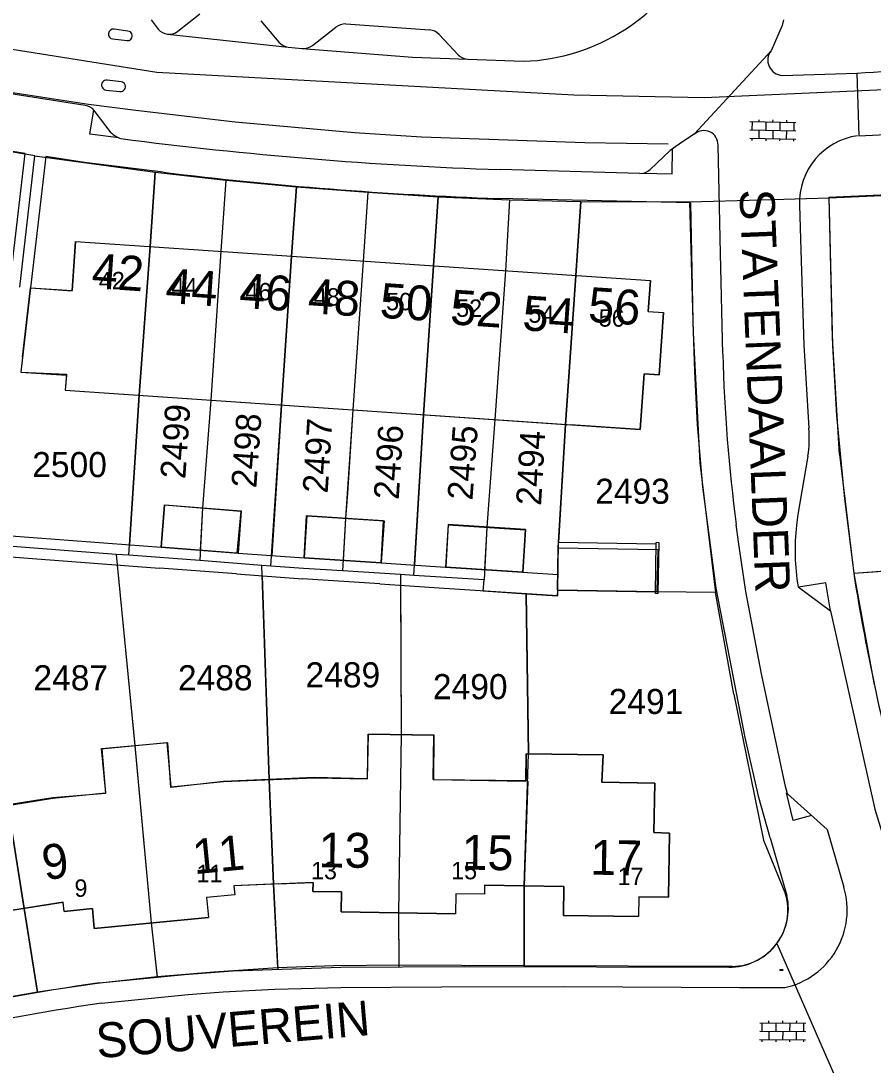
# Model space of a CAD drawing. Extents: x 148816 to 151297, y 399515 to 402500.
# Drawn here: x 150598.6 to 150659.7, y 401381.8 to 401456.8 of the extents above; entities that cross this region are included whole.
import ezdxf

# ---------------------------------------------------------------- set-up
doc = ezdxf.new("R2010")
doc.units = 0
for name, color, linetype in [('B01 Hoofdgebouw  [T] Norm', 7, 'Continuous'), ('B01 hoofgebouw', 7, 'Continuous'), ('B02 Bijgebouw  [T] Norm', 7, 'Continuous'), ('B07 Tussenmuur  [T] Norm', 7, 'Continuous'), ('G01 perceelsgrens', 7, 'Continuous'), ('S02 Open verharding  Norm', 7, 'Continuous'), ('T04 Haag heg  [D] Gem', 7, 'Continuous'), ('V00 Kant verharding algemeen  [T] Norm', 7, 'Continuous'), ('V00 Kant verharding algemeen secundair  [T] Norm', 7, 'Continuous'), ('Z01 perceelnummer', 7, 'Continuous'), ('Z02 huisnummer', 7, 'Continuous'), ('Z02 Huisnummer  [Tekst] Norm', 7, 'Continuous'), ('Z06 straatnaam', 7, 'Continuous')]:
    doc.layers.add(name, color=color, linetype=linetype)

msp = doc.modelspace()

# ---------------------------------------------------------------- linework, layer by layer
at = {"layer": 'B01 Hoofdgebouw  [T] Norm'}
for p, q in [((150602.494, 401440.934), (150602.251, 401437.4)), ((150602.494, 401440.934), (150643.71, 401438.122)), ((150599.268, 401437.605), (150598.574, 401431.564)), ((150599.268, 401437.605), (150602.251, 401437.4)), ((150643.559, 401435.904), (150643.71, 401438.122)), ((150643.557, 401435.904), (150644.647, 401435.831)), ((150598.574, 401431.564), (150601.828, 401431.401)), ((150601.828, 401431.401), (150601.75, 401430.254)), ((150601.75, 401430.254), (150642.977, 401427.439)), ((150614.369, 401421.608), (150614.14, 401418.577)), ((150619.082, 401421.254), (150618.887, 401418.221)), ((150619.082, 401421.254), (150624.61, 401420.897)), ((150624.61, 401420.897), (150624.415, 401417.864)), ((150629.213, 401420.591), (150629.014, 401417.558)), ((150629.213, 401420.591), (150634.739, 401420.228)), ((150634.739, 401420.228), (150634.54, 401417.195)), ((150637.105, 401419.324), (150637.049, 401415.892)), ((150644.127, 401419.209), (150637.105, 401419.324)), ((150644.069, 401415.661), (150644.129, 401419.319)), ((150644.34, 401419.318), (150644.129, 401419.319)), ((150644.28, 401415.66), (150644.34, 401419.318)), ((150618.887, 401418.221), (150624.415, 401417.864)), ((150629.014, 401417.558), (150634.54, 401417.195)), ((150644.071, 401415.777), (150637.049, 401415.892)), ((150644.28, 401415.66), (150644.069, 401415.661)), ((150623.421, 401402.382), (150623.472, 401405.582)), ((150623.472, 401405.582), (150628.191, 401405.507)), ((150628.142, 401402.315), (150628.193, 401405.507)), ((150604.322, 401404.543), (150604.637, 401401.364)), ((150604.325, 401404.533), (150609.039, 401404.987)), ((150634.782, 401402.215), (150634.809, 401404.175)), ((150613.108, 401402.175), (150619.621, 401402.443)), ((150619.621, 401402.443), (150623.421, 401402.382)), ((150628.142, 401402.315), (150634.782, 401402.215)), ((150594.434, 401399.96), (150600.856, 401400.989)), ((150600.856, 401400.989), (150604.637, 401401.364)), ((150617.009, 401394.838), (150613.85, 401394.699)), ((150613.85, 401394.699), (150613.913, 401394.052)), ((150631.825, 401394.738), (150631.814, 401394.088)), ((150631.825, 401394.738), (150637.51, 401394.655)), ((150613.913, 401394.052), (150611.873, 401393.854)), ((150629.764, 401394.122), (150629.74, 401392.692)), ((150631.814, 401394.088), (150629.764, 401394.122)), ((150595.997, 401392.646), (150601.591, 401393.514)), ((150601.587, 401393.51), (150601.652, 401392.872)), ((150611.873, 401393.854), (150612.011, 401392.431)), ((150642.886, 401393.918), (150642.862, 401392.487)), ((150642.886, 401393.918), (150645.005, 401393.884))]:
    msp.add_line(p, q, dxfattribs=at)
for points in [[(150642.977, 401427.439), (150643.254, 401431.431), (150644.348, 401431.349), (150644.647, 401435.831)], [(150608.859, 401422.025), (150608.617, 401418.995), (150614.14, 401418.577)], [(150608.859, 401422.025), (150614.369, 401421.608)], [(150609.038, 401404.988), (150609.333, 401401.811), (150613.108, 401402.175)], [(150645.005, 401393.884), (150645.079, 401398.484), (150643.964, 401398.512), (150644.026, 401402.067), (150640.222, 401402.126), (150640.327, 401404.099), (150634.809, 401404.175)], [(150617.009, 401394.838), (150619.518, 401394.942), (150619.507, 401394.287), (150621.557, 401394.259), (150621.531, 401392.829), (150629.74, 401392.692)], [(150637.51, 401394.655), (150637.48, 401392.577), (150642.862, 401392.487)], [(150601.661, 401392.865), (150603.696, 401393.063), (150603.835, 401391.641), (150612.011, 401392.431)]]:
    msp.add_lwpolyline(points, dxfattribs=at)
at = {"layer": 'B01 hoofgebouw'}
for points in [[(150598.692, 401432.632), (150599.262, 401437.599), (150602.253, 401437.395), (150602.494, 401440.934), (150643.71, 401438.122), (150643.557, 401435.904), (150644.647, 401435.831), (150644.348, 401431.349), (150643.254, 401431.431), (150642.977, 401427.439), (150637.989, 401427.785)], [(150598.692, 401432.632), (150598.573, 401431.557)], [(150598.573, 401431.557), (150601.829, 401431.332), (150601.755, 401430.255), (150622.379, 401428.841)], [(150622.379, 401428.841), (150637.989, 401427.785)], [(150608.866, 401422.036), (150614.33, 401421.59), (150614.06, 401418.572), (150608.624, 401419.006), (150608.866, 401422.036)], [(150618.888, 401418.233), (150619.054, 401421.268)], [(150619.054, 401421.268), (150624.552, 401420.912), (150624.377, 401417.88), (150618.888, 401418.233)], [(150634.763, 401420.252), (150629.213, 401420.611), (150629.047, 401417.579), (150634.556, 401417.224)], [(150634.763, 401420.252), (150634.556, 401417.224)], [(150644.174, 401415.796), (150637.044, 401415.899), (150637.096, 401418.942), (150644.24, 401418.833)], [(150644.24, 401418.833), (150644.174, 401415.796)], [(150628.208, 401405.497), (150623.466, 401405.584), (150623.405, 401402.375), (150619.616, 401402.477), (150613.11, 401402.177), (150609.333, 401401.759), (150609.098, 401404.96), (150604.379, 401404.533), (150604.633, 401401.333), (150600.857, 401401.003), (150594.425, 401400.015)], [(150634.814, 401404.175), (150634.792, 401402.231), (150628.172, 401402.307), (150628.208, 401405.497)], [(150634.814, 401404.175), (150640.327, 401404.099), (150640.222, 401402.126), (150644.026, 401402.067), (150643.964, 401398.512), (150645.079, 401398.484), (150645.005, 401393.884), (150642.886, 401393.918), (150642.862, 401392.487), (150637.48, 401392.577), (150637.51, 401394.655), (150631.825, 401394.738), (150631.814, 401394.088), (150629.764, 401394.122), (150629.74, 401392.692), (150621.531, 401392.829), (150621.557, 401394.259), (150619.507, 401394.287), (150619.518, 401394.942), (150613.85, 401394.699), (150613.913, 401394.052), (150611.873, 401393.854), (150612.011, 401392.431), (150603.835, 401391.641), (150603.696, 401393.063), (150601.661, 401392.865), (150601.591, 401393.514), (150595.997, 401392.646)]]:
    msp.add_lwpolyline(points, dxfattribs=at)
at = {"layer": 'B02 Bijgebouw  [T] Norm'}
for p, q in [((150611.597, 401421.818), (150611.433, 401418.782)), ((150621.857, 401421.075), (150621.668, 401418.041)), ((150631.976, 401420.41), (150631.818, 401417.374))]:
    msp.add_line(p, q, dxfattribs=at)
at = {"layer": 'B07 Tussenmuur  [T] Norm'}
for p, q in [((150607.829, 401440.57), (150607.059, 401429.892)), ((150612.915, 401440.223), (150612.183, 401429.542)), ((150617.971, 401439.878), (150617.257, 401429.195)), ((150623.117, 401439.527), (150622.371, 401428.846)), ((150628.163, 401439.183), (150627.445, 401428.5)), ((150633.319, 401438.831), (150632.559, 401428.15)), ((150638.355, 401438.487), (150637.624, 401427.805)), ((150625.836, 401405.544), (150625.636, 401392.76)), ((150606.737, 401404.765), (150607.92, 401392.036)), ((150616.368, 401402.309), (150616.681, 401394.82)), ((150634.912, 401402.213), (150634.66, 401394.697)), ((150597.642, 401400.474), (150598.794, 401393.08))]:
    msp.add_line(p, q, dxfattribs=at)
at = {"layer": 'G01 perceelsgrens'}
for points in [[(150494.935, 401472.445), (150504.794, 401474.445), (150514.556, 401474.445), (150521.471, 401474.242), (150527.98, 401473.021), (150534.895, 401471.598), (150541.81, 401469.564), (150549.742, 401466.513), (150557.064, 401463.665), (150563.369, 401461.835), (150570.488, 401460.004), (150579.64, 401457.971), (150588.386, 401456.343), (150597.945, 401454.716), (150608.318, 401453.089), (150638.216, 401451.462), (150647.572, 401451.259), (150651.338, 401451.426)], [(150651.338, 401451.426), (150665.877, 401452.072), (150681.822, 401453.821), (150690.772, 401455.245), (150692.602, 401455.652), (150696.466, 401454.228), (150705.009, 401455.449), (150710.391, 401456.465)], [(150599.564, 401447.07), (150591.043, 401448.487)], [(150598.502, 401437.645), (150599.564, 401447.07)], [(150599.564, 401447.07), (150608.204, 401445.909)], [(150606.321, 401418.412), (150607.059, 401429.893), (150607.829, 401440.57), (150608.204, 401445.909)], [(150608.204, 401445.909), (150613.257, 401445.317)], [(150613.257, 401445.317), (150612.915, 401440.223), (150612.183, 401429.543), (150611.597, 401421.813)], [(150613.257, 401445.317), (150618.342, 401444.855)], [(150656.52, 401444.058), (150664.595, 401444.409), (150672.277, 401445.205)], [(150616.504, 401417.641), (150617.257, 401429.196), (150617.971, 401439.878), (150618.342, 401444.855)], [(150618.342, 401444.855), (150623.45, 401444.474)], [(150623.45, 401444.474), (150623.117, 401439.527), (150622.371, 401428.847), (150621.983, 401422.872)], [(150623.45, 401444.474), (150628.485, 401444.139)], [(150626.75, 401416.967), (150627.445, 401428.5), (150628.163, 401439.183), (150628.485, 401444.139)], [(150628.485, 401444.139), (150633.603, 401443.925)], [(150633.603, 401443.925), (150633.319, 401438.831), (150632.559, 401428.151), (150631.977, 401420.432)], [(150633.603, 401443.925), (150638.727, 401443.808)], [(150637.044, 401415.899), (150637.096, 401418.942), (150637.624, 401427.805), (150638.355, 401438.487), (150638.727, 401443.808)], [(150638.727, 401443.808), (150646.51, 401443.766)], [(150646.51, 401443.766), (150651.657, 401443.916)], [(150646.51, 401443.766), (150646.778, 401434.379), (150647.255, 401425.048), (150648.379, 401415.74)], [(150651.657, 401443.916), (150656.52, 401444.058)], [(150657.269, 401425.651), (150656.772, 401434.004), (150656.52, 401444.058)], [(150657.269, 401425.651), (150658.303, 401417.097)], [(150621.983, 401422.872), (150621.858, 401421.087)], [(150611.597, 401421.813), (150611.392, 401418.028)], [(150621.858, 401421.087), (150621.621, 401417.29)], [(150631.977, 401420.432), (150631.78, 401416.65)], [(150599.767, 401387.055), (150598.794, 401393.08), (150597.637, 401400.508), (150594.734, 401419.29)], [(150605.404, 401418.481), (150596.401, 401419.163)], [(150606.321, 401418.412), (150605.404, 401418.481)], [(150605.404, 401418.481), (150606.739, 401404.747), (150607.92, 401392.036), (150608.35, 401388.171)], [(150611.392, 401418.028), (150606.321, 401418.412)], [(150615.837, 401417.692), (150611.392, 401418.028)], [(150674.97, 401418.349), (150658.303, 401417.097)], [(150616.504, 401417.641), (150615.837, 401417.692)], [(150616.999, 401388.823), (150616.681, 401394.82), (150616.367, 401402.327), (150615.837, 401417.692)], [(150618.846, 401417.464), (150616.504, 401417.641)], [(150621.621, 401417.29), (150618.846, 401417.464)], [(150625.792, 401417.027), (150621.621, 401417.29)], [(150625.792, 401417.027), (150625.836, 401405.541), (150625.636, 401392.76), (150625.68, 401388.994)], [(150626.75, 401416.967), (150625.792, 401417.027)], [(150631.78, 401416.65), (150626.75, 401416.967)], [(150634.812, 401415.621), (150631.729, 401415.832), (150631.78, 401416.65)], [(150658.303, 401417.097), (150659.77, 401409.124)], [(150637.044, 401415.899), (150637.037, 401415.469), (150634.812, 401415.621)], [(150648.379, 401415.74), (150644.174, 401415.796), (150637.044, 401415.899)], [(150649.687, 401408.458), (150648.379, 401415.74)], [(150634.653, 401388.966), (150634.66, 401394.697), (150634.978, 401404.173), (150634.812, 401415.621)], [(150649.687, 401408.458), (150651.828, 401397.968), (150653.407, 401394.108)], [(150652.785, 401390.565), (150657.005, 401380.87)], [(150616.999, 401388.823), (150612.399, 401388.509), (150608.35, 401388.171)], [(150625.68, 401388.994), (150621.017, 401388.965), (150616.999, 401388.823)], [(150634.653, 401388.966), (150625.68, 401388.994)], [(150649.582, 401388.916), (150634.653, 401388.966)], [(150608.35, 401388.171), (150604.05, 401387.686), (150599.767, 401387.055)], [(150599.767, 401387.055), (150595.531, 401386.325)]]:
    msp.add_lwpolyline(points, dxfattribs=at)
for centre, radius, start, end in [((150649.524, 401392.964), 4.049, 323.6668, 16.41874), ((150649.526, 401392.96), 4.044, 270.79086, 323.69066)]:
    msp.add_arc(centre, radius, start, end, dxfattribs=at)
at = {"layer": 'S02 Open verharding  Norm'}
for p, q in [((150650.852, 401449.529), (150654.151, 401449.476)), ((150651.001, 401449.527), (150650.992, 401448.927)), ((150651.501, 401449.519), (150651.504, 401449.669)), ((150652.001, 401449.511), (150651.992, 401448.911)), ((150652.501, 401449.503), (150652.504, 401449.653)), ((150653.001, 401449.495), (150652.991, 401448.895)), ((150653.501, 401449.487), (150653.504, 401449.636)), ((150654.001, 401449.478), (150653.991, 401448.878)), ((150650.842, 401448.93), (150654.141, 401448.876)), ((150651.492, 401448.919), (150651.482, 401448.319)), ((150652.492, 401448.903), (150652.482, 401448.303)), ((150653.482, 401448.287), (150653.491, 401448.887)), ((150650.832, 401448.33), (150654.132, 401448.276)), ((150650.982, 401448.327), (150650.98, 401448.177)), ((150651.982, 401448.311), (150651.979, 401448.161)), ((150652.982, 401448.295), (150652.979, 401448.145)), ((150653.982, 401448.279), (150653.979, 401448.129)), ((150652.999, 401388.695), (150653.229, 401388.694)), ((150653.013, 401388.635), (150653.014, 401388.695)), ((150653.064, 401388.71), (150653.064, 401388.695)), ((150653.114, 401388.695), (150653.113, 401388.635)), ((150653.164, 401388.71), (150653.164, 401388.695)), ((150653.213, 401388.634), (150653.214, 401388.694)), ((150652.998, 401388.635), (150653.228, 401388.634)), ((150653.063, 401388.635), (150653.063, 401388.62)), ((150653.163, 401388.635), (150653.163, 401388.62)), ((150652.2, 401384.856), (150652.201, 401385.006)), ((150653.2, 401384.852), (150653.201, 401385.002)), ((150654.2, 401384.849), (150654.201, 401384.999)), ((150651.548, 401384.259), (150654.848, 401384.246)), ((150651.55, 401384.859), (150654.85, 401384.846)), ((150651.7, 401384.858), (150651.698, 401384.258)), ((150652.198, 401384.256), (150652.196, 401383.656)), ((150652.7, 401384.854), (150652.698, 401384.254)), ((150653.198, 401384.252), (150653.196, 401383.652)), ((150653.7, 401384.851), (150653.698, 401384.251)), ((150654.196, 401383.649), (150654.198, 401384.249)), ((150654.7, 401384.847), (150654.698, 401384.247)), ((150651.546, 401383.659), (150654.846, 401383.646)), ((150651.696, 401383.658), (150651.695, 401383.508)), ((150652.696, 401383.654), (150652.695, 401383.504)), ((150653.696, 401383.651), (150653.695, 401383.501)), ((150654.696, 401383.647), (150654.695, 401383.497))]:
    msp.add_line(p, q, dxfattribs=at)
at = {"layer": 'T04 Haag heg  [D] Gem'}
for p, q in [((150608.204, 401445.909), (150607.829, 401440.57)), ((150613.257, 401445.317), (150612.915, 401440.223)), ((150618.342, 401444.855), (150617.971, 401439.878)), ((150623.45, 401444.474), (150623.117, 401439.527)), ((150628.485, 401444.139), (150628.163, 401439.183)), ((150633.603, 401443.925), (150633.319, 401438.831)), ((150638.727, 401443.808), (150638.355, 401438.487)), ((150607.059, 401429.892), (150606.369, 401419.166)), ((150612.183, 401429.542), (150611.597, 401421.813)), ((150617.257, 401429.195), (150616.553, 401418.396)), ((150622.371, 401428.846), (150621.858, 401421.087)), ((150627.445, 401428.5), (150626.795, 401417.706)), ((150632.559, 401428.15), (150631.977, 401420.432)), ((150637.624, 401427.805), (150637.119, 401419.324)), ((150674.97, 401418.349), (150658.303, 401417.097)), ((150605.477, 401417.729), (150606.737, 401404.765)), ((150615.863, 401416.943), (150616.368, 401402.309)), ((150625.795, 401416.269), (150625.836, 401405.544)), ((150634.811, 401415.672), (150634.978, 401404.173)), ((150616.681, 401394.82), (150617.005, 401388.703)), ((150634.66, 401394.697), (150634.653, 401388.905)), ((150598.794, 401393.08), (150599.77, 401387.036)), ((150625.636, 401392.76), (150625.681, 401388.887)), ((150607.92, 401392.036), (150608.352, 401388.15))]:
    msp.add_line(p, q, dxfattribs=at)
at = {"layer": 'V00 Kant verharding algemeen  [T] Norm'}
for p, q in [((150652.363, 401454.614), (150646.878, 401448.641)), ((150658.519, 401453.01), (150658.651, 401448.516)), ((150597.227, 401419.86), (150608.617, 401418.995)), ((150584.331, 401419.334), (150608.503, 401417.499)), ((150614.14, 401418.577), (150618.887, 401418.221)), ((150614.027, 401417.081), (150608.503, 401417.499)), ((150624.415, 401417.864), (150629.014, 401417.558)), ((150634.54, 401417.195), (150637.068, 401417.027)), ((150614.027, 401417.081), (150618.774, 401416.725)), ((150624.315, 401416.367), (150618.774, 401416.725)), ((150624.315, 401416.367), (150628.914, 401416.061)), ((150628.914, 401416.061), (150637.043, 401415.525)), ((150637.049, 401415.892), (150637.043, 401415.525)), ((150656.379, 401398.735), (150653.548, 401401.297)), ((150656.379, 401398.735), (150657.588, 401394.598)), ((150652.297, 401398.144), (150653.506, 401394.007))]:
    msp.add_line(p, q, dxfattribs=at)
for points in [[(150609.825, 401456.01), (150611.396, 401457.256)], [(150606.249, 401456.027), (150605.247, 401456.164)], [(150607.92, 401456.823), (150608.416, 401456.171)], [(150615.785, 401456.757), (150617.072, 401455.234)], [(150619.473, 401454.985), (150621.147, 401456.312)], [(150621.876, 401456.534), (150627.871, 401456.106)], [(150653.264, 401456.841), (150653.166, 401456.428), (150652.363, 401454.614)], [(150605.159, 401455.458), (150606.159, 401455.341)], [(150628.558, 401455.773), (150629.933, 401454.319)], [(150617.738, 401454.875), (150618.734, 401454.777)], [(150630.625, 401454.002), (150634.62, 401453.856)], [(150598.865, 401447.252), (150596.117, 401447.668), (150585.681, 401449.539), (150575.905, 401451.216), (150568.337, 401452.406), (150560.729, 401453.424)], [(150605.756, 401452.381), (150604.758, 401452.506)], [(150653.156, 401452.838), (150658.519, 401453.01)], [(150603.182, 401450.693), (150596.912, 401451.66)], [(150604.682, 401451.795), (150605.671, 401451.691)], [(150605.583, 401448.375), (150603.524, 401448.632), (150603.794, 401450.364)], [(150605.038, 401448.732), (150603.826, 401450.323)], [(150656.508, 401444.107), (150663.388, 401444.415), (150670.309, 401445.047), (150675.334, 401445.574), (150686.82, 401446.976), (150692.864, 401447.834), (150707.314, 401450.291)], [(150646.878, 401448.641), (150645.767, 401447.913), (150645.135, 401447.466), (150643.684, 401446.088)], [(150597.773, 401437.775), (150598.865, 401447.252)], [(150643.075, 401445.819), (150645.28, 401445.775), (150645.305, 401447.586)], [(150648.903, 401432.834), (150648.735, 401440.059), (150648.564, 401447.843)], [(150600.353, 401447.027), (150599.248, 401437.606)], [(150608.77, 401445.901), (150603.135, 401446.606), (150600.353, 401447.027)], [(150642.965, 401445.818), (150632.933, 401446.085)], [(150652.297, 401398.144), (150651.49, 401401.026), (150650.507, 401405.347), (150648.423, 401416.046), (150647.46, 401423.335), (150647.095, 401427.798), (150646.901, 401431.609), (150646.772, 401435.213), (150646.606, 401443.707), (150632.798, 401444.016)], [(150654.41, 401443.529), (150654.509, 401440.309), (150654.711, 401433.525), (150655.066, 401427.534)], [(150656.508, 401444.107), (150656.779, 401433.454), (150657.065, 401428.443), (150657.62, 401422.465), (150658.327, 401416.908)], [(150655.011, 401425.527), (150654.287, 401421.34), (150654.181, 401420.574)], [(150653.548, 401401.297), (150653.395, 401401.821), (150651.684, 401409.919), (150650.544, 401415.818), (150650.032, 401419.386), (150649.873, 401420.617)], [(150656.629, 401414.425), (150656.3, 401416.439), (150654.325, 401416.135)], [(150654.299, 401416.154), (150656.636, 401414.42), (150659.815, 401400.198), (150661.664, 401394.154), (150663.068, 401390.083), (150663.118, 401389.861)], [(150655.274, 401399.735), (150653.941, 401399.38), (150653.467, 401401.37)], [(150604.196, 401387.735), (150610.308, 401388.346), (150613.769, 401388.589), (150621.507, 401388.861), (150630.384, 401388.917), (150649.331, 401388.863)], [(150604.354, 401386.282), (150610.555, 401386.905), (150613.084, 401387.088), (150616.77, 401387.286), (150621.517, 401387.397), (150628.752, 401387.458), (150637.541, 401387.472), (150650.094, 401387.402), (150653.359, 401387.394)]]:
    msp.add_lwpolyline(points, dxfattribs=at)
for centre, radius, start, end in [((150634.102, 401468.213), 14.366, 272.06817, 333.30961), ((150605.205, 401455.811), 0.356, 83.14966, 262.64026), ((150609.205, 401456.828), 1.026, 219.77556, 307.18713), ((150621.885, 401455.197), 1.337, 90.38281, 123.49098), ((150606.214, 401455.683), 0.346, 260.91218, 84.13932), ((150627.829, 401455.145), 0.962, 40.75693, 87.52263), ((150617.929, 401456.026), 1.167, 222.75602, 260.59118), ((150618.813, 401455.914), 1.139, 266.02926, 305.41047), ((150653.234, 401453.938), 1.103, 142.19957, 265.92282), ((150641.649, 401756.466), 303.925, 273.18189, 276.79459), ((150630.642, 401454.978), 0.968, 222.89571, 268.97973), ((150604.714, 401452.151), 0.358, 82.88032, 264.91713), ((150605.724, 401452.035), 0.348, 261.1703, 84.78411), ((150603.024, 401449.673), 1.032, 39.02722, 81.2151), ((150650.282, 401643.594), 195.258, 272.45665, 277.07909), ((150606.423, 401450.251), 2.055, 227.64567, 250.45099), ((150647.545, 401447.87), 1.019, 358.48724, 130.85547), ((150642.703, 401732.349), 286.431, 262.58441, 268.04523), ((150659.237, 401443.73), 4.831, 97.8981, 182.38234), ((150642.378, 401720.214), 276.364, 263.01514, 268.01351), ((150643.009, 401446.794), 0.977, 267.43045, 313.73403), ((150761.242, 401435.606), 112.373, 181.41373, 187.66551), ((150647.197, 401426.745), 7.909, 351.13786, 5.72265), ((150670.743, 401418.805), 16.656, 173.90173, 189.15678), ((150809.011, 401440.811), 152.568, 189.01373, 194.71654), ((150649.388, 401393.083), 4.22, 269.22196, 12.65073), ((150652.116, 401392.967), 5.71, 282.57295, 16.5982), ((150631.729, 401199.176), 190.559, 98.30741, 106.31291), ((150632.759, 401194.87), 193.508, 98.44091, 106.23141)]:
    msp.add_arc(centre, radius, start, end, dxfattribs=at)
at = {"layer": 'V00 Kant verharding algemeen secundair  [T] Norm'}
for points in [[(150609.088, 401455.808), (150617.738, 401454.875)], [(150618.734, 401454.777), (150626.66, 401454.16), (150630.625, 401454.002)], [(150644.99, 401447.9), (150639.02, 401448.001), (150627.303, 401448.416), (150622.495, 401448.722), (150613.937, 401449.494), (150606.811, 401450.335), (150603.418, 401450.763), (150597.21, 401451.708)]]:
    msp.add_lwpolyline(points, dxfattribs=at)

# ---------------------------------------------------------------- texts
at = {"layer": 'Z01 perceelnummer'}
for s, rotation, p in [('2499', 86.04101, (150610.356, 401423.854)), ('2498', 85.91438, (150615.448, 401423.2)), ('2497', 86.35514, (150620.565, 401422.827)), ('2496', 86.31602, (150625.661, 401422.371)), ('2495', 85.74237, (150630.947, 401422.328)), ('2494', 86.64373, (150635.869, 401421.951))]:
    msp.add_text(s, height=1.8, rotation=rotation, dxfattribs=at).set_placement(p)
for s, p in [('2500', (150599.381, 401424.021)), ('2493', (150639.752, 401422.109)), ('2487', (150599.468, 401408.726)), ('2488', (150609.831, 401408.726)), ('2489', (150618.98, 401408.938)), ('2490', (150628.114, 401408.089)), ('2491', (150640.721, 401407.027))]:
    msp.add_text(s, height=1.8, dxfattribs=at).set_placement(p)
at = {"layer": 'Z02 huisnummer'}
for s, rotation, p in [('42', 356.1021, (150603.594, 401437.601)), ('44', 356.1021, (150608.888, 401436.523)), ('46', 356.1021, (150614.183, 401436.18)), ('48', 356.1021, (150619.098, 401435.798)), ('50', 356.1021, (150624.26, 401435.467)), ('52', 356.1021, (150629.305, 401434.993)), ('56', 356.1021, (150639.198, 401435.172)), ('54', 356.1021, (150634.486, 401434.569)), ('13', 359.19791, (150619.906, 401396.032)), ('9', 8.8028, (150600.294, 401395.083)), ('11', 5.56802, (150611.002, 401395.527)), ('15', 359.02607, (150630.151, 401395.866)), ('17', 359.08335, (150639.384, 401395.501))]:
    msp.add_text(s, height=2.5, rotation=rotation, dxfattribs=at).set_placement(p)
at = {"layer": 'Z02 Huisnummer  [Tekst] Norm'}
for s, p in [('42', (150604.157, 401437.498)), ('44', (150609.367, 401437.051)), ('46', (150614.674, 401436.705)), ('48', (150619.577, 401436.326)), ('50', (150624.76, 401435.99)), ('52', (150629.784, 401435.521)), ('54', (150634.965, 401435.097)), ('56', (150640.007, 401434.817)), ('11', (150611.157, 401394.956)), ('13', (150619.375, 401395.166)), ('15', (150629.425, 401395.166)), ('17', (150641.36, 401394.746)), ('9', (150602.414, 401393.908))]:
    msp.add_text(s, height=1.25, dxfattribs=at).set_placement(p)
at = {"layer": 'Z06 straatnaam'}
for s, rotation, p in [('STATENDAALDER', 272.2929, (150650.096, 401444.64)), ('SOUVEREIN', 4.87788, (150604.066, 401382.319))]:
    msp.add_text(s, height=2.5, rotation=rotation, dxfattribs=at).set_placement(p)

doc.saveas('drawing.dxf')
